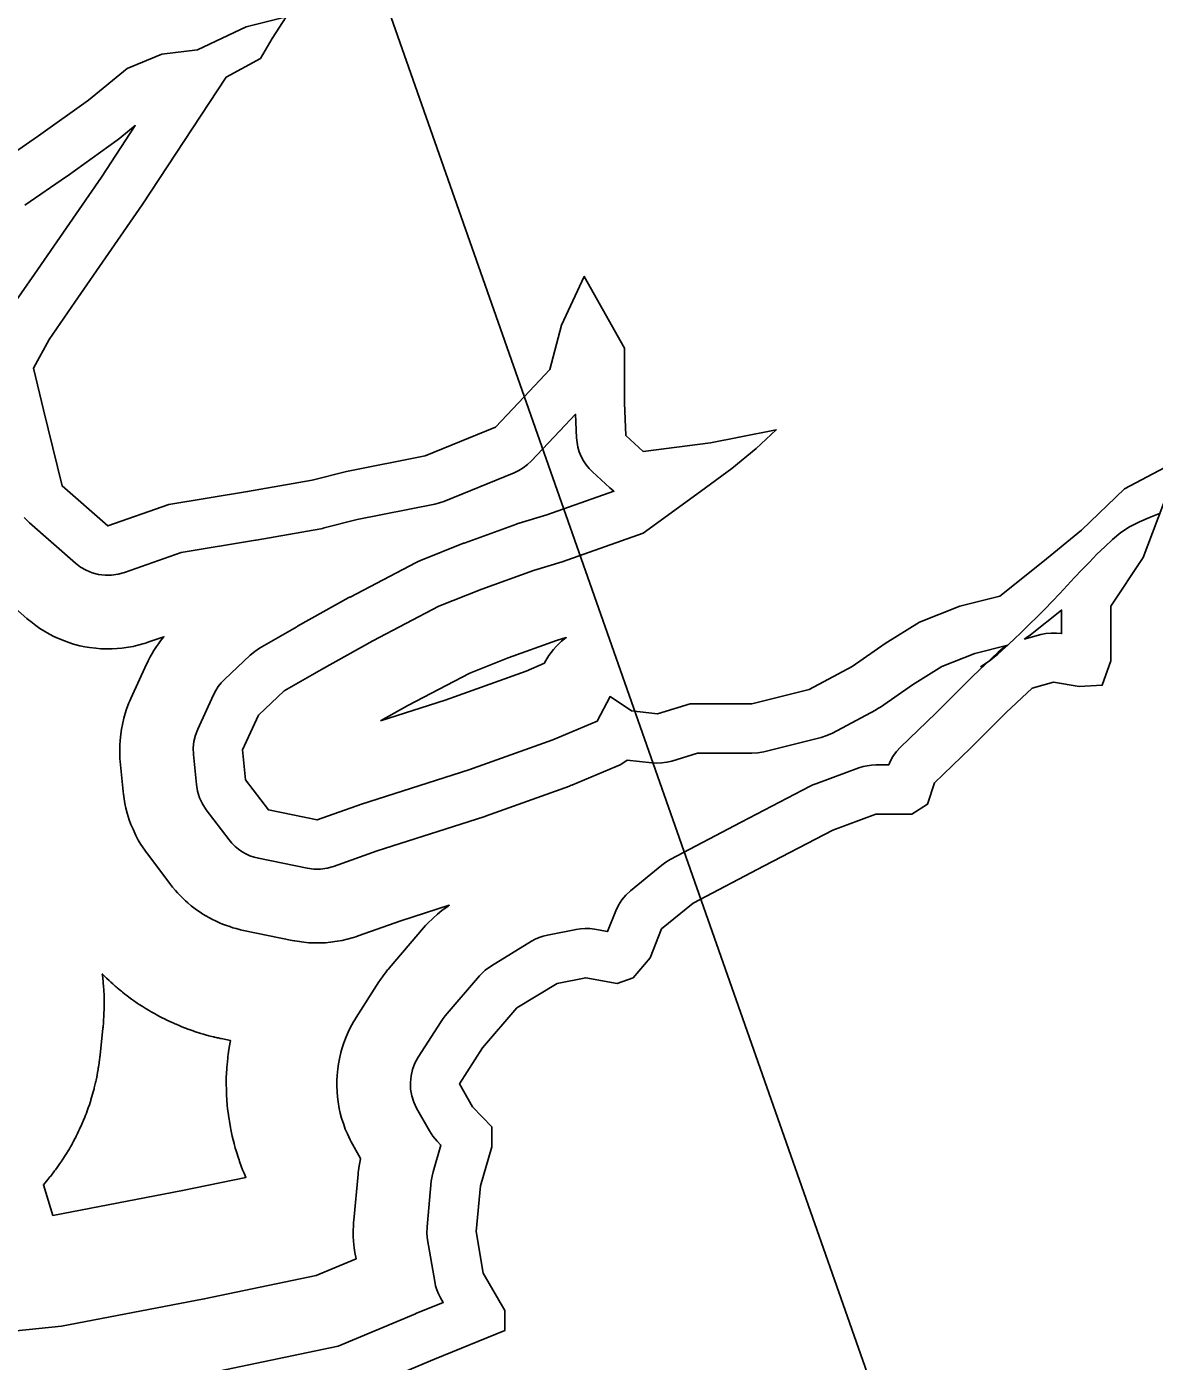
# Model space of a CAD drawing. Extents: x 1950930 to 2061844, y 904556 to 1017002.
# Drawn here: x 1979248 to 1980963, y 988166 to 990195 of the extents above; entities that cross this region are included whole.
import ezdxf

# ---------------------------------------------------------------- set-up
doc = ezdxf.new("R2010")
doc.units = 0
for name, color, linetype in [('Exist Hydrographic Buffer Line', 7, 'Continuous'), ('Exist Hydrographic Lake Shore', 7, 'Continuous'), ('Exist Hydrographic Misc Water Feature', 7, 'Continuous'), ('Exist Utilities Electrical Transmission Line', 7, 'Continuous')]:
    doc.layers.add(name, color=color, linetype=linetype)

msp = doc.modelspace()

# ---------------------------------------------------------------- linework, layer by layer
at = {"layer": 'Exist Hydrographic Buffer Line'}
for points in [[(1979220.6, 989761.8), (1979259.8, 989818.5), (1979361.7, 989966), (1979413.2, 990044.4), (1979389.6, 990025.2), (1979387.8, 990023.7), (1979385.8, 990022.3), (1979309.6, 989967.8), (1979309.1, 989967.4), (1979308.6, 989967.1), (1979245.4, 989923.5)], [(1979540, 988150.8), (1979721.9, 988188.4), (1979839.3, 988237.9), (1979839.7, 988238.1), (1979840.1, 988238.2), (1979881.6, 988255.2), (1979877.6, 988262.2), (1979874.5, 988268), (1979872, 988274.1), (1979870.1, 988280.4), (1979868.6, 988286.9), (1979857.8, 988350.1), (1979856.7, 988360), (1979857, 988369.9), (1979863.5, 988439.6), (1979864.6, 988446.9), (1979866.3, 988453.9), (1979878.2, 988494.3), (1979872.2, 988500.5), (1979866, 988507.8), (1979860.8, 988515.8), (1979841.2, 988550.7), (1979836.9, 988559.8), (1979833.8, 988569.5), (1979832, 988579.5), (1979831.6, 988589.6), (1979832.6, 988599.7), (1979834.9, 988609.5), (1979838.6, 988619), (1979843.4, 988627.9), (1979878.3, 988682.4), (1979881.3, 988686.7), (1979884.5, 988690.8), (1979936.8, 988751.8), (1979945.2, 988760.2), (1979954.8, 988767.1), (1980015.8, 988804.2), (1980021.6, 988807.3), (1980027.5, 988810), (1980033.7, 988812.1), (1980040.1, 988813.6), (1980083.6, 988822.4), (1980090.6, 988823.4), (1980097.7, 988823.8), (1980104.8, 988823.5), (1980111.8, 988822.6), (1980131.5, 988819), (1980144.2, 988850.8), (1980148.3, 988859.3), (1980153.4, 988867.3), (1980159.4, 988874.5), (1980166.3, 988881), (1980214.3, 988920.2), (1980220.4, 988924.7), (1980226.9, 988928.6), (1980334.8, 988985.3), (1980334.9, 988985.3), (1980335, 988985.4), (1980439.6, 989039.9), (1980443.9, 989042), (1980448.4, 989043.8), (1980513.8, 989067.8), (1980520.1, 989069.8), (1980526.5, 989071.2), (1980533, 989072.1), (1980539.6, 989072.4), (1980559.1, 989072.4), (1980561.2, 989077.5), (1980565.5, 989085.4), (1980570.8, 989092.8), (1980577, 989099.5), (1980630.9, 989151.3), (1980684.9, 989205.2), (1980685.6, 989206), (1980686.4, 989206.7), (1980725.6, 989243.8), (1980732.8, 989249.8), (1980740.3, 989254.6), (1980690, 989242), (1980640, 989222.3), (1980595.1, 989194.3), (1980546.5, 989160.4), (1980542.8, 989158), (1980539, 989155.8), (1980473.6, 989120.9), (1980465.2, 989117.1), (1980456.5, 989114.3), (1980369.3, 989092.5), (1980360.3, 989090.9), (1980351.1, 989090.3), (1980268.6, 989090.3), (1980229.2, 989078.3), (1980221.8, 989076.4), (1980214.2, 989075.4), (1980206.6, 989075), (1980199, 989075.5), (1980161.5, 989079.7), (1980161.5, 989079.6), (1980156.2, 989076), (1980150.6, 989072.7), (1980144.8, 989070), (1980077.3, 989041.6), (1980075.4, 989040.9), (1980073.6, 989040.2), (1979946.1, 988994.4), (1979944.9, 988994), (1979943.6, 988993.6), (1979781.3, 988941.6), (1979714.9, 988918), (1979705.1, 988915.2), (1979695, 988913.9), (1979684.8, 988913.8), (1979674.7, 988915.2), (1979600.6, 988930.5), (1979594.1, 988932.1), (1979587.7, 988934.4), (1979581.6, 988937.1), (1979575.8, 988940.5), (1979570.2, 988944.3), (1979565.1, 988948.6), (1979560.3, 988953.3), (1979556, 988958.5), (1979521.2, 989004.3), (1979515.4, 989013), (1979511, 989022.4), (1979507.9, 989032.4), (1979506.2, 989042.6), (1979501.8, 989088.4), (1979501.5, 989098.2), (1979502.5, 989108), (1979504.8, 989117.6), (1979508.3, 989126.8), (1979532.3, 989179.1), (1979535.6, 989185.5), (1979539.5, 989191.5), (1979543.9, 989197.2), (1979548.9, 989202.4), (1979588.2, 989239.4), (1979594.9, 989245.1), (1979602.2, 989249.9), (1979658.8, 989282.6), (1979659.4, 989282.9), (1979659.9, 989283.2), (1979738.3, 989326.8), (1979739.2, 989327.3), (1979740.1, 989327.7), (1979840.3, 989380.1), (1979843.7, 989381.7), (1979847.1, 989383.2), (1979912.5, 989409.4), (1979913.7, 989409.8), (1979914.9, 989410.3), (1979993.3, 989438.6), (1979995.3, 989439.3), (1979997.3, 989439.9), (1980039.1, 989452.5), (1980141.1, 989488.6), (1980141.1, 989488.6), (1980134.8, 989493.8), (1980108.7, 989517.8), (1980103.5, 989523), (1980098.9, 989528.7), (1980094.8, 989534.9), (1980091.4, 989541.4), (1980088.6, 989548.2), (1980086.5, 989555.3), (1980085.1, 989562.5), (1980084.4, 989569.8), (1980082.9, 989605.5), (1980059.1, 989580.4), (1980059.1, 989580.3), (1980059, 989580.2), (1980015.4, 989534.4), (1980009.7, 989529), (1980003.4, 989524.2), (1979996.6, 989520.1), (1979989.4, 989516.7), (1979882.7, 989473.1), (1979875.9, 989470.7), (1979869, 989469), (1979750.9, 989445.4), (1979700.4, 989432.7), (1979697.8, 989432.1), (1979695.3, 989431.6), (1979597.2, 989414.2), (1979596.7, 989414.1), (1979596.2, 989414), (1979483, 989395.5), (1979396.6, 989365), (1979387.1, 989362.3), (1979377.3, 989360.9), (1979367.3, 989360.8), (1979357.5, 989362), (1979347.9, 989364.5), (1979338.7, 989368.3), (1979330.1, 989373.2), (1979322.2, 989379.3), (1979252.5, 989440.3), (1979244.5, 989448.5)], [(1979162.4, 988204.8), (1979300.9, 988218.8), (1979518.1, 988260.6), (1979688.5, 988295.9), (1979749.1, 988321.4), (1979747.4, 988331.1), (1979746.8, 988334.8), (1979746.4, 988338.4), (1979745.3, 988348.3), (1979744.8, 988355.6), (1979744.8, 988363), (1979745, 988372.9), (1979745.2, 988376.6), (1979745.5, 988380.3), (1979752, 988450.1), (1979752.3, 988452.8), (1979752.7, 988455.5), (1979753.7, 988462.7), (1979754.6, 988468.1), (1979755.7, 988473.4), (1979755.9, 988474), (1979743.6, 988495.8), (1979741.8, 988499.2), (1979740.1, 988502.5), (1979735.8, 988511.7), (1979732.7, 988518.6), (1979730.2, 988525.7), (1979727.1, 988535.4), (1979725, 988542.7), (1979723.5, 988550.1), (1979721.7, 988560.1), (1979720.7, 988567.5), (1979720.1, 988575.1), (1979719.7, 988585.2), (1979719.7, 988592.8), (1979720.1, 988600.3), (1979721.1, 988610.4), (1979722.1, 988617.9), (1979723.6, 988625.3), (1979725.9, 988635.2), (1979727.9, 988642.5), (1979730.4, 988649.6), (1979734, 988659.1), (1979736.9, 988666.1), (1979740.3, 988672.8), (1979745.2, 988681.7), (1979747.1, 988685), (1979749.1, 988688.2), (1979783.9, 988742.7), (1979785, 988744.4), (1979786.1, 988746), (1979789.1, 988750.3), (1979791.3, 988753.4), (1979793.7, 988756.5), (1979797, 988760.6), (1979798.2, 988762.1), (1979799.4, 988763.6), (1979851.7, 988824.7), (1979854.7, 988828), (1979857.8, 988831.2), (1979866.2, 988839.5), (1979872.7, 988845.5), (1979879.7, 988851), (1979889.3, 988857.9), (1979890.9, 988859.1), (1979817.2, 988835.5), (1979752.4, 988812.5), (1979748.8, 988811.2), (1979745.1, 988810.2), (1979735.3, 988807.4), (1979727.9, 988805.6), (1979720.4, 988804.3), (1979710.3, 988802.9), (1979702.7, 988802.1), (1979695.1, 988801.9), (1979684.9, 988801.8), (1979677.3, 988802.1), (1979669.7, 988802.9), (1979659.6, 988804.2), (1979655.8, 988804.8), (1979652.1, 988805.5), (1979578, 988820.8), (1979575.5, 988821.3), (1979573.1, 988821.9), (1979566.6, 988823.6), (1979561.7, 988824.9), (1979557, 988826.5), (1979550.6, 988828.7), (1979545.9, 988830.4), (1979541.3, 988832.4), (1979535.2, 988835.2), (1979530.7, 988837.4), (1979526.3, 988839.8), (1979520.4, 988843.1), (1979516.1, 988845.7), (1979511.9, 988848.4), (1979506.4, 988852.3), (1979502.4, 988855.2), (1979498.4, 988858.3), (1979493.3, 988862.6), (1979489.5, 988866), (1979485.9, 988869.4), (1979481.1, 988874.2), (1979477.7, 988877.8), (1979474.4, 988881.6), (1979470, 988886.7), (1979468.5, 988888.7), (1979466.9, 988890.7), (1979432.1, 988936.5), (1979429.8, 988939.6), (1979427.6, 988942.8), (1979421.8, 988951.5), (1979417.8, 988958.2), (1979414.2, 988965.1), (1979409.8, 988974.5), (1979406.7, 988981.6), (1979404.1, 988989), (1979401, 988998.9), (1979398.9, 989006.4), (1979397.4, 989014), (1979395.7, 989024.3), (1979395.1, 989028.1), (1979394.7, 989032), (1979390.3, 989077.8), (1979390, 989081.5), (1979389.9, 989085.1), (1979389.6, 989095), (1979389.6, 989102.3), (1979390.1, 989109.6), (1979391.1, 989119.4), (1979392.1, 989126.7), (1979393.6, 989133.9), (1979395.8, 989143.4), (1979397.7, 989150.5), (1979400.1, 989157.4), (1979403.6, 989166.6), (1979405, 989170), (1979406.5, 989173.4), (1979430.4, 989225.7), (1979431.6, 989228.2), (1979432.8, 989230.6), (1979436.1, 989237), (1979438.7, 989241.7), (1979441.5, 989246.3), (1979445.4, 989252.3), (1979448.4, 989256.7), (1979451.7, 989261), (1979456.1, 989266.7), (1979456.7, 989267.4), (1979433.9, 989259.4), (1979430.4, 989258.2), (1979426.9, 989257.1), (1979417.3, 989254.4), (1979410.1, 989252.7), (1979402.8, 989251.4), (1979393, 989250), (1979385.6, 989249.2), (1979378.2, 989248.9), (1979368.3, 989248.8), (1979360.9, 989249), (1979353.5, 989249.7), (1979343.7, 989250.9), (1979336.4, 989252), (1979329.1, 989253.7), (1979319.5, 989256.2), (1979312.4, 989258.3), (1979305.5, 989260.9), (1979296.3, 989264.6), (1979289.6, 989267.7), (1979283, 989271.1), (1979274.4, 989276.1), (1979268.1, 989280), (1979262.1, 989284.3), (1979254.2, 989290.3), (1979251.3, 989292.6), (1979248.5, 989295), (1979178.7, 989356.1)]]:
    msp.add_lwpolyline(points, dxfattribs=at)
for points in [[(1980765, 989263.7), (1980790.5, 989270.5), (1980798.3, 989272.1), (1980806.2, 989272.9), (1980814.2, 989272.9), (1980822, 989272), (1980822, 989307.9), (1980775, 989270.3), (1980768.4, 989265.6)], [(1979786.4, 989139.6), (1979884.7, 989171.1), (1980007.6, 989215.2), (1980035.5, 989226.9), (1980036.4, 989228.6), (1980039.3, 989233.7), (1980042.4, 989238.6), (1980045.8, 989243.4), (1980049.4, 989248), (1980053.3, 989252.4), (1980057.4, 989256.6), (1980061.7, 989260.5), (1980066.2, 989264.3), (1980068.7, 989266.1), (1980054, 989261.7), (1979980.2, 989235.1), (1979921.9, 989211.7), (1979827.9, 989162.6)], [(1979287.6, 988387.3), (1979485.2, 988425.3), (1979581.4, 988445.3), (1979578.7, 988451.5), (1979576.5, 988456.8), (1979574.5, 988462.1), (1979572, 988469.2), (1979571.1, 988471.9), (1979570.2, 988474.6), (1979567.1, 988484.2), (1979566.2, 988487), (1979565.4, 988489.7), (1979563.4, 988497), (1979561.9, 988502.4), (1979560.7, 988508), (1979559.1, 988515.4), (1979558.5, 988518.2), (1979558, 988521), (1979556.3, 988530.9), (1979555.8, 988533.7), (1979555.4, 988536.5), (1979554.3, 988544), (1979553.6, 988549.7), (1979553.1, 988555.3), (1979552.6, 988562.9), (1979552.4, 988565.7), (1979552.2, 988568.5), (1979551.8, 988578.6), (1979551.8, 988581.5), (1979551.7, 988584.3), (1979551.7, 988591.9), (1979551.7, 988597.6), (1979552, 988603.2), (1979552.5, 988610.8), (1979552.7, 988613.6), (1979552.9, 988616.4), (1979553.9, 988626.5), (1979554.2, 988629.3), (1979554.5, 988632.2), (1979555.5, 988639.7), (1979556.3, 988645.3), (1979557.4, 988650.9), (1979557.9, 988653.4), (1979544.1, 988656.2), (1979543.2, 988656.4), (1979542.2, 988656.6), (1979539.8, 988657.2), (1979537.9, 988657.6), (1979536.1, 988658), (1979533.7, 988658.6), (1979532.8, 988658.8), (1979531.8, 988659), (1979525.3, 988660.7), (1979523.5, 988661.2), (1979521.7, 988661.7), (1979516.9, 988663), (1979513.2, 988664), (1979509.7, 988665.2), (1979504.9, 988666.7), (1979503.1, 988667.3), (1979501.3, 988667.9), (1979495, 988670.2), (1979493.2, 988670.8), (1979491.4, 988671.4), (1979486.7, 988673.2), (1979483.2, 988674.6), (1979479.8, 988676), (1979475.2, 988678), (1979473.4, 988678.8), (1979471.7, 988679.5), (1979465.6, 988682.3), (1979463.9, 988683.1), (1979462.2, 988683.9), (1979457.7, 988686.1), (1979454.3, 988687.8), (1979451, 988689.5), (1979446.5, 988691.9), (1979444.9, 988692.8), (1979443.3, 988693.7), (1979437.4, 988697), (1979435.8, 988698), (1979434.2, 988698.9), (1979429.9, 988701.5), (1979426.6, 988703.5), (1979423.5, 988705.5), (1979419.3, 988708.3), (1979417.7, 988709.3), (1979416.2, 988710.4), (1979410.7, 988714.2), (1979409.1, 988715.3), (1979407.6, 988716.4), (1979403.5, 988719.3), (1979400.5, 988721.6), (1979397.6, 988723.9), (1979393.6, 988727), (1979392.2, 988728.2), (1979390.7, 988729.4), (1979385.6, 988733.7), (1979384.1, 988734.9), (1979382.7, 988736.2), (1979378.9, 988739.5), (1979376.1, 988742), (1979373.4, 988744.6), (1979369.7, 988748), (1979368.4, 988749.3), (1979367, 988750.7), (1979363, 988754.7), (1979363.2, 988753.3), (1979364.3, 988742.7), (1979364.6, 988739.8), (1979364.9, 988736.8), (1979365.4, 988728.8), (1979365.8, 988722.9), (1979365.9, 988716.9), (1979365.9, 988708.9), (1979365.9, 988705.9), (1979365.8, 988703), (1979365.5, 988692.3), (1979365.4, 988690.8), (1979365.3, 988689.3), (1979365.1, 988685.3), (1979364.9, 988682.4), (1979364.7, 988679.4), (1979364.4, 988675.4), (1979364.2, 988673.9), (1979364.1, 988672.4), (1979359.7, 988631), (1979359.6, 988630.1), (1979359.5, 988629.2), (1979359.2, 988626.9), (1979359, 988625.1), (1979358.8, 988623.3), (1979358.5, 988621), (1979358.3, 988620.1), (1979358.2, 988619.2), (1979357.3, 988612.9), (1979357, 988611.1), (1979356.7, 988609.4), (1979355.9, 988604.7), (1979355.3, 988601.2), (1979354.6, 988597.7), (1979353.6, 988593), (1979353.2, 988591.3), (1979352.8, 988589.5), (1979351.3, 988583.3), (1979350.9, 988581.6), (1979350.5, 988579.8), (1979349.3, 988575.2), (1979348.3, 988571.8), (1979347.3, 988568.4), (1979345.9, 988563.8), (1979345.4, 988562.1), (1979344.9, 988560.4), (1979342.9, 988554.3), (1979342.3, 988552.6), (1979341.7, 988551), (1979340.1, 988546.5), (1979338.9, 988543.1), (1979337.6, 988539.8), (1979335.9, 988535.4), (1979335.2, 988533.7), (1979334.5, 988532.1), (1979332, 988526.2), (1979331.3, 988524.6), (1979330.6, 988522.9), (1979328.6, 988518.6), (1979327.1, 988515.3), (1979325.5, 988512.1), (1979323.4, 988507.9), (1979322.6, 988506.3), (1979321.8, 988504.7), (1979318.8, 988499.1), (1979317.9, 988497.5), (1979317.1, 988495.9), (1979314.7, 988491.8), (1979313, 988488.7), (1979311.1, 988485.6), (1979308.6, 988481.6), (1979307.7, 988480.1), (1979306.7, 988478.5), (1979303.3, 988473.2), (1979302.3, 988471.7), (1979301.3, 988470.2), (1979298.7, 988466.3), (1979296.6, 988463.3), (1979294.5, 988460.4), (1979291.7, 988456.6), (1979290.6, 988455.2), (1979289.5, 988453.7), (1979285.7, 988448.7), (1979284.6, 988447.3), (1979283.4, 988445.9), (1979280.5, 988442.2), (1979278.2, 988439.4), (1979275.8, 988436.7), (1979273.5, 988434.1)]]:
    msp.add_lwpolyline(points, close=True, dxfattribs=at)
at = {"layer": 'Exist Hydrographic Lake Shore'}
for points in [[(1979696.3, 989217.6), (1979774.8, 989261.2), (1979875, 989313.6), (1979940.4, 989339.7), (1980018.8, 989368.1), (1980062.4, 989381.2), (1980185.5, 989424.8), (1980272.7, 989488), (1980320.6, 989522.9), (1980357.7, 989553.4), (1980388.2, 989581.8), (1980331.5, 989570.9), (1980287.9, 989562.2), (1980185.5, 989549.1), (1980159.4, 989573.1), (1980157.2, 989623.2), (1980157.2, 989671.2), (1980157.2, 989706.1), (1980096.2, 989815.1), (1980061.3, 989741), (1980043.9, 989673.4), (1980004.7, 989631.9), (1979961.1, 989586.1), (1979854.3, 989542.5), (1979734.5, 989518.5), (1979682.2, 989505.5), (1979584.1, 989488), (1979464.3, 989468.4), (1979371.7, 989435.7), (1979301.9, 989496.7), (1979273.6, 989612.3), (1979258.3, 989675.5), (1979282.3, 989719.2), (1979321.5, 989775.9), (1979423.9, 989924.1), (1979551.4, 990118.2), (1979603.7, 990146.5), (1979621.2, 990177.1), (1979642.9, 990209.8), (1979581.9, 990194.5), (1979507.8, 990159.6), (1979453.4, 990153.1), (1979401.1, 990131.3), (1979342.2, 990083.3), (1979266, 990028.8), (1979202.8, 989985.2)], [(1981004.8, 989538.2), (1980917.7, 989492.4), (1980852.3, 989429.1), (1980793.5, 989381.2), (1980728.1, 989328.8), (1980667.1, 989313.6), (1980606.1, 989289.6), (1980553.8, 989256.9), (1980503.7, 989222), (1980438.3, 989187.1), (1980351.1, 989165.3), (1980257.4, 989165.3), (1980207.3, 989150), (1980168.1, 989154.4), (1980135.4, 989176.2), (1980115.8, 989139.1), (1980048.2, 989110.8), (1979920.8, 989065), (1979757.3, 989012.7), (1979689.8, 988988.7), (1979615.7, 989003.9), (1979580.8, 989049.7), (1979576.5, 989095.5), (1979600.5, 989147.9), (1979639.7, 989184.9), (1979696.3, 989217.6)], [(1979744.3, 988116.5), (1979868.5, 988168.8), (1979975.2, 988212.4), (1979975.2, 988242.9), (1979942.6, 988299.6), (1979931.7, 988362.9), (1979938.2, 988432.6), (1979955.6, 988491.5), (1979955.6, 988522), (1979926.2, 988552.6), (1979906.6, 988587.5), (1979941.5, 988642), (1979993.8, 988703), (1980054.8, 988740.1), (1980098.4, 988748.8), (1980146.3, 988740.1), (1980170.3, 988748.8), (1980196.4, 988779.3), (1980213.8, 988823), (1980261.8, 988862.2), (1980369.6, 988918.9), (1980474.2, 988973.4), (1980539.6, 988997.4), (1980594.1, 988997.4), (1980618.1, 989012.7), (1980629, 989045.4), (1980683.4, 989097.7), (1980737.9, 989152.2), (1980777.1, 989189.3), (1980809.8, 989198), (1980849, 989191.5), (1980883.9, 989193.6), (1980897, 989230.7), (1980897, 989270), (1980897, 989313.6), (1980946, 989387.7), (1980983, 989485.8)]]:
    msp.add_lwpolyline(points, dxfattribs=at)
at = {"layer": 'Exist Hydrographic Misc Water Feature'}
msp.add_lwpolyline([(1980971.1, 989454.7), (1980955.7, 989448.5), (1980940.5, 989442.2), (1980925.5, 989434.3), (1980912, 989425.6), (1980899.7, 989415.2), (1980887.8, 989404), (1980875.9, 989392.7), (1980864.4, 989380.7), (1980853.4, 989369.4), (1980841.9, 989357.3), (1980830.8, 989345.2), (1980819.3, 989333.1), (1980808, 989321.1), (1980796.8, 989309), (1980785.1, 989297.8), (1980773.4, 989286.6), (1980761.3, 989274.5), (1980749.6, 989263.2), (1980737.3, 989252), (1980725, 989240.8), (1980712.1, 989230.4), (1980698.8, 989221.6)], dxfattribs=at)
at = {"layer": 'Exist Utilities Electrical Transmission Line'}
msp.add_lwpolyline([(1980294.8, 985784.7), (1980549.5, 988081.8), (1978885.2, 992818.4), (1978896.7, 993199.6)], dxfattribs=at)

doc.saveas('drawing.dxf')
